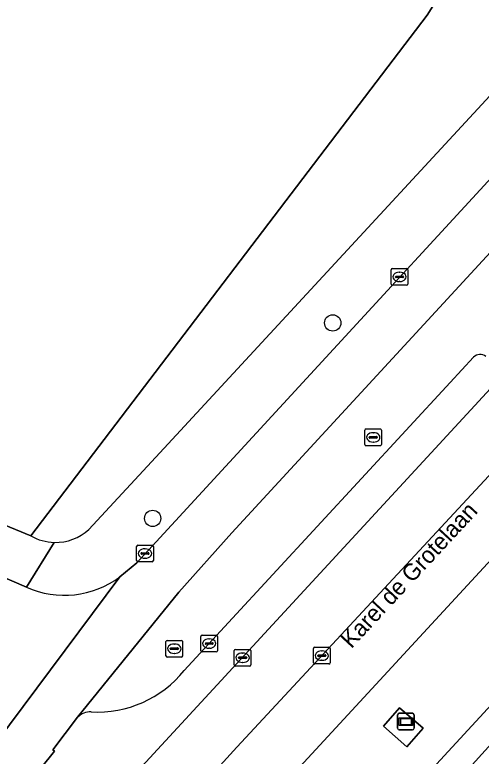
# Model space of a CAD drawing. Extents: x 159039 to 160102, y 381214 to 382524.
# Drawn here: x 159990.82 to 160018.76, y 382075.27 to 382119.65 of the extents above; entities that cross this region are included whole.
import ezdxf

# ---------------------------------------------------------------- set-up
doc = ezdxf.new("R2010")
doc.units = 0
for name, color, linetype in [('IMGEO_Berm_groen', 7, 'Continuous'), ('IMGEO_Boom', 7, 'Continuous'), ('IMGEO_Erf', 7, 'Continuous'), ('IMGEO_Fietspad_gesloten', 7, 'Continuous'), ('IMGEO_Hek', 7, 'Continuous'), ('IMGEO_Kolk', 7, 'Continuous'), ('IMGEO_Openbare_ruimte_label', 7, 'Continuous'), ('IMGEO_Reclamebord', 7, 'Continuous'), ('IMGEO_Rijbaan_lokaal_open', 7, 'Continuous'), ('IMGEO_Rijbaan_regionaal_gesloten', 7, 'Continuous'), ('IMGEO_Rioolput', 7, 'Continuous'), ('IMGEO_Terreindeel_open', 7, 'Continuous'), ('IMGEO_Voetpad_open', 7, 'Continuous')]:
    doc.layers.add(name, color=color, linetype=linetype)

msp = doc.modelspace()

# ---------------------------------------------------------------- linework, layer by layer
at = {"layer": 'IMGEO_Berm_groen'}
for points in [[(160009.528, 382208.775), (160001.858, 382214.342), (160000, 382215.677), (159999.326, 382216.161), (159996.562, 382212.688), (160000, 382209.509), (160011.539, 382198.625), (160016.035, 382191.866), (160018.833, 382185.122), (160020.599, 382175.649), (160022.159, 382159.391), (160023.372, 382146.763), (160023.519, 382142.04), (160023.401, 382139.539), (160021.602, 382131.53), (160019.399, 382125.831), (160015.533, 382119.639), (159991.772, 382088.461)], [(159995.26, 382088.842), (160000, 382093.968), (160027.593, 382123.811)], [(160036.339, 382105.431), (159932.14, 381992.638)], [(159872.226, 381917.285), (159889.261, 381936.647), (159908.644, 381958.347), (159911.309, 381961.236), (160037.041, 382097.494), (160041.888, 382102.515)], [(160018.307, 382099.154), (160016.911, 382097.652), (160000.972, 382080.399)], [(159984.869, 382059.983), (160019.807, 382097.799)], [(159994.585, 382077.598), (159993.102, 382075.647), (159993.205, 382075.579), (159985.888, 382066.503)]]:
    msp.add_lwpolyline(points, dxfattribs=at)
msp.add_lwpolyline([(160015.285, 382076.944), (160014.314, 382075.828), (160012.902, 382077.058), (160013.873, 382078.174)], close=True, dxfattribs=at)
for centre, radius, start, end in [((160018.702, 382098.771), 0.551, 51.7518, 135.866), ((159993.252, 382091.064), 2.995, 268.6801, 312.0991), ((159993.253, 382091.064), 2.995, 240.361, 268.662), ((159995.74, 382084.655), 6.745, 267.071, 320.8768), ((159995.331, 382076.898), 1.023, 86.4134, 136.8231)]:
    msp.add_arc(centre, radius, start, end, dxfattribs=at)
at = {"layer": 'IMGEO_Boom'}
for centre in [(160009.866, 382101.211), (159999.079, 382089.507)]:
    msp.add_circle(centre, 0.489, dxfattribs=at)
at = {"layer": 'IMGEO_Erf'}
msp.add_lwpolyline([(159891.423, 382130.043), (159892.469, 382129.608), (159892.657, 382129.53), (159897.544, 382127.5), (159902.731, 382125.343), (159921.431, 382117.596), (159925.678, 382115.807), (159926.163, 382115.603), (159946.508, 382107.036), (159950.25, 382105.589), (159991.772, 382088.461), (160015.533, 382119.639), (160019.399, 382125.831), (160021.602, 382131.53), (160023.401, 382139.539), (160023.519, 382142.04), (160023.372, 382146.763), (160022.159, 382159.391), (160020.599, 382175.649)], dxfattribs=at)
at = {"layer": 'IMGEO_Fietspad_gesloten'}
for points in [[(160031.184, 382122.755), (159998.124, 382086.853), (159997.111, 382086.011), (159989.668, 382076.046), (159983.09, 382067.55), (159979.985, 382063.825), (159976.515, 382059.946), (159953.368, 382034.515), (159918.003, 381996.384), (159907.093, 381985.094), (159902.578, 381980.245), (159898.248, 381975.594), (159887.593, 381964.744), (159883.554, 381960.705), (159881.67, 381958.927), (159861.368, 381938.178), (159856.477, 381933.228)], [(159985.888, 382066.503), (159993.205, 382075.579), (159993.102, 382075.647), (159994.585, 382077.598), (160000.656, 382085.087), (160003.828, 382088.648), (160019.079, 382105.186), (160033.184, 382120.503)]]:
    msp.add_lwpolyline(points, dxfattribs=at)
at = {"layer": 'IMGEO_Hek'}
for points in [[(160022.159, 382159.391), (160023.372, 382146.763), (160023.519, 382142.04), (160023.401, 382139.539), (160021.602, 382131.53), (160019.399, 382125.831), (160015.533, 382119.639), (159991.772, 382088.461)], [(159991.772, 382088.461), (159950.25, 382105.589)]]:
    msp.add_lwpolyline(points, dxfattribs=at)
at = {"layer": 'IMGEO_Kolk'}
for p, q in [((160013.368, 382103.537), (160013.368, 382104.389)), ((160013.443, 382104.463), (160014.295, 382104.463)), ((160014.369, 382104.389), (160014.369, 382103.537)), ((160013.627, 382103.957), (160013.627, 382103.969)), ((160014.065, 382103.92), (160013.667, 382103.92)), ((160013.67, 382104.006), (160014.068, 382104.006)), ((160013.856, 382104.243), (160013.881, 382104.243)), ((160014.111, 382103.969), (160014.111, 382103.957)), ((160014.295, 382103.463), (160013.443, 382103.463)), ((160013.879, 382103.683), (160013.854, 382103.683)), ((159998.194, 382087.905), (159999.046, 382087.905)), ((159998.119, 382086.979), (159998.119, 382087.831)), ((159998.421, 382087.448), (159998.819, 382087.448)), ((159998.607, 382087.685), (159998.632, 382087.685)), ((159999.12, 382087.831), (159999.12, 382086.979)), ((159998.378, 382087.399), (159998.378, 382087.411)), ((159998.816, 382087.362), (159998.418, 382087.362)), ((159998.63, 382087.125), (159998.605, 382087.125)), ((159998.862, 382087.411), (159998.862, 382087.399)), ((159999.046, 382086.905), (159998.194, 382086.905)), ((160001.964, 382081.587), (160001.964, 382082.439)), ((160002.039, 382082.513), (160002.891, 382082.513)), ((160002.452, 382082.293), (160002.477, 382082.293)), ((160002.965, 382082.439), (160002.965, 382081.587)), ((160002.223, 382082.007), (160002.223, 382082.019)), ((160002.661, 382081.97), (160002.263, 382081.97)), ((160002.266, 382082.056), (160002.664, 382082.056)), ((160002.475, 382081.733), (160002.45, 382081.733)), ((160002.707, 382082.019), (160002.707, 382082.007)), ((160004.044, 382081.667), (160004.896, 382081.667)), ((160002.891, 382081.513), (160002.039, 382081.513)), ((160003.969, 382080.741), (160003.969, 382081.593)), ((160004.457, 382081.447), (160004.482, 382081.447)), ((160004.97, 382081.593), (160004.97, 382080.741)), ((160004.228, 382081.161), (160004.228, 382081.173)), ((160004.666, 382081.124), (160004.268, 382081.124)), ((160004.271, 382081.21), (160004.669, 382081.21)), ((160004.48, 382080.887), (160004.455, 382080.887)), ((160004.712, 382081.173), (160004.712, 382081.161)), ((160004.896, 382080.667), (160004.044, 382080.667))]:
    msp.add_line(p, q, dxfattribs=at)
for points in [[(160013.368, 382103.537), (160013.368, 382104.389)], [(160013.443, 382104.463), (160014.295, 382104.463)], [(160014.369, 382104.389), (160014.369, 382103.537)], [(160014.295, 382103.463), (160013.443, 382103.463)], [(159998.194, 382087.905), (159999.046, 382087.905)], [(159998.119, 382086.979), (159998.119, 382087.831)], [(159999.12, 382087.831), (159999.12, 382086.979)], [(159999.046, 382086.905), (159998.194, 382086.905)], [(160001.964, 382081.587), (160001.964, 382082.439)], [(160002.039, 382082.513), (160002.891, 382082.513)], [(160002.965, 382082.439), (160002.965, 382081.587)], [(160004.044, 382081.667), (160004.896, 382081.667)], [(160002.891, 382081.513), (160002.039, 382081.513)], [(160003.969, 382080.741), (160003.969, 382081.593)], [(160004.97, 382081.593), (160004.97, 382080.741)], [(160004.896, 382080.667), (160004.044, 382080.667)]]:
    msp.add_lwpolyline(points, dxfattribs=at)
for centre, radius, start, end in [((160013.445, 382104.387), 0.0765, 91.552, 178.448), ((160013.445, 382104.387), 0.0765, 91.552, 178.448), ((160014.293, 382104.387), 0.0765, 1.552, 88.448), ((160014.293, 382104.387), 0.0765, 1.552, 88.448), ((160013.667, 382103.966), 0.0403, 85.8775, 175.7526), ((160013.664, 382103.956), 0.0366, 178.938, 274.7102), ((160014.068, 382103.963), 0.043, 264.8664, 352.4533), ((160014.072, 382103.968), 0.0386, 1.7309, 96.639), ((160013.445, 382103.539), 0.0765, 181.552, 268.448), ((160013.445, 382103.539), 0.0765, 181.552, 268.448), ((160014.293, 382103.539), 0.0765, 271.552, 358.448), ((160014.293, 382103.539), 0.0765, 271.552, 358.448), ((159998.196, 382087.829), 0.0765, 91.552, 178.448), ((159998.196, 382087.829), 0.0765, 91.552, 178.448), ((159999.044, 382087.829), 0.0765, 1.552, 88.448), ((159999.044, 382087.829), 0.0765, 1.552, 88.448), ((159998.418, 382087.408), 0.0403, 85.8775, 175.7526), ((159998.823, 382087.41), 0.0386, 1.7309, 96.639), ((159998.415, 382087.398), 0.0366, 178.938, 274.7102), ((159998.819, 382087.405), 0.043, 264.8664, 352.4533), ((159998.196, 382086.981), 0.0765, 181.552, 268.448), ((159998.196, 382086.981), 0.0765, 181.552, 268.448), ((159999.044, 382086.981), 0.0765, 271.552, 358.448), ((159999.044, 382086.981), 0.0765, 271.552, 358.448), ((160002.041, 382082.437), 0.0765, 91.552, 178.448), ((160002.041, 382082.437), 0.0765, 91.552, 178.448), ((160002.889, 382082.437), 0.0765, 1.552, 88.448), ((160002.889, 382082.437), 0.0765, 1.552, 88.448), ((160002.263, 382082.016), 0.0403, 85.8775, 175.7526), ((160002.26, 382082.006), 0.0366, 178.938, 274.7102), ((160002.664, 382082.013), 0.043, 264.8664, 352.4533), ((160002.668, 382082.018), 0.0386, 1.7309, 96.639), ((160004.046, 382081.591), 0.0765, 91.552, 178.448), ((160004.046, 382081.591), 0.0765, 91.552, 178.448), ((160004.894, 382081.591), 0.0765, 1.552, 88.448), ((160004.894, 382081.591), 0.0765, 1.552, 88.448), ((160002.041, 382081.589), 0.0765, 181.552, 268.448), ((160002.041, 382081.589), 0.0765, 181.552, 268.448), ((160002.889, 382081.589), 0.0765, 271.552, 358.448), ((160002.889, 382081.589), 0.0765, 271.552, 358.448), ((160004.268, 382081.17), 0.0403, 85.8775, 175.7526), ((160004.265, 382081.16), 0.0366, 178.938, 274.7102), ((160004.669, 382081.167), 0.043, 264.8664, 352.4533), ((160004.673, 382081.172), 0.0386, 1.7309, 96.639), ((160004.046, 382080.743), 0.0765, 181.552, 268.448), ((160004.046, 382080.743), 0.0765, 181.552, 268.448), ((160004.894, 382080.743), 0.0765, 271.552, 358.448), ((160004.894, 382080.743), 0.0765, 271.552, 358.448)]:
    msp.add_arc(centre, radius, start, end, dxfattribs=at)
for centre, major_axis, ratio, start_param, end_param in [((160013.855, 382103.963), (-0.387, 0.002), 0.722429, 4.712389, 7.853982), ((160013.88, 382103.963), (-0.39, 0.002), 0.717154, 1.570796, 4.712389), ((159998.606, 382087.405), (-0.387, 0.002), 0.722429, 4.712389, 7.853982), ((159998.631, 382087.405), (-0.39, 0.002), 0.717154, 1.570796, 4.712389), ((160002.451, 382082.013), (-0.387, 0.002), 0.722429, 4.712389, 7.853982), ((160002.476, 382082.013), (-0.39, 0.002), 0.717154, 1.570796, 4.712389), ((160004.456, 382081.167), (-0.387, 0.002), 0.722429, 4.712389, 7.853982), ((160004.481, 382081.167), (-0.39, 0.002), 0.717154, 1.570796, 4.712389)]:
    msp.add_ellipse(centre, major_axis=major_axis, ratio=ratio, start_param=start_param, end_param=end_param, dxfattribs=at)
at = {"layer": 'IMGEO_Reclamebord'}
for p, q in [((160013.755, 382076.939), (160013.755, 382077.739)), ((160013.755, 382077.739), (160013.755, 382076.939)), ((160013.855, 382077.839), (160014.645, 382077.839)), ((160014.645, 382077.839), (160013.855, 382077.839)), ((160014.745, 382077.739), (160014.745, 382076.939)), ((160014.745, 382076.939), (160014.745, 382077.739)), ((160014.645, 382076.839), (160013.855, 382076.839)), ((160013.855, 382076.839), (160014.645, 382076.839))]:
    msp.add_line(p, q, dxfattribs=at)
for points in [[(160013.856, 382077.571), (160014.644, 382077.571), (160014.644, 382077.107), (160013.856, 382077.107), (160013.856, 382077.571)], [(160013.921, 382077.506), (160013.921, 382077.172), (160014.579, 382077.172), (160014.579, 382077.506), (160013.921, 382077.506)]]:
    msp.add_lwpolyline(points, dxfattribs=at)
for centre, start, end in [((160013.855, 382077.739), 90, 180), ((160013.855, 382077.739), 90, 180), ((160014.645, 382077.739), 0, 90), ((160014.645, 382077.739), 360, 90), ((160013.855, 382076.939), 180, 270), ((160013.855, 382076.939), 180, 270), ((160014.645, 382076.939), 270, 0), ((160014.645, 382076.939), 270, 0)]:
    msp.add_arc(centre, 0.1, start, end, dxfattribs=at)
at = {"layer": 'IMGEO_Rijbaan_lokaal_open'}
for points in [[(159991.518, 382085.399), (159989.001, 382086.464), (159950.465, 382102.162), (159945.532, 382104.206), (159936.507, 382107.947)], [(160019.079, 382105.186), (160003.828, 382088.648), (160000.656, 382085.087), (159994.585, 382077.598)], [(160000.972, 382080.399), (160016.911, 382097.652), (160018.307, 382099.154)], [(159989.668, 382076.046), (159997.111, 382086.011)]]:
    msp.add_lwpolyline(points, dxfattribs=at)
for centre, radius, start, end in [((160018.702, 382098.771), 0.551, 51.7518, 135.866), ((159993.802, 382090.391), 5.49, 245.4168, 307.0724), ((159995.74, 382084.655), 6.745, 267.071, 320.8768), ((159995.331, 382076.898), 1.023, 86.4134, 136.8231)]:
    msp.add_arc(centre, radius, start, end, dxfattribs=at)
at = {"layer": 'IMGEO_Rijbaan_regionaal_gesloten'}
for points in [[(159863.621, 381925.29), (159892.348, 381955.101), (159902.631, 381965.986), (159916.205, 381980.354), (159948.066, 382014.844), (159980.312, 382049.642), (160004.13, 382075.818), (160023.37, 382096.527), (160030.835, 382104.457), (160035.49, 382109.654), (160040.107, 382115.62), (160043.032, 382120.201), (160047.957, 382130.21), (160049.7, 382134.405), (160051.027, 382138.476)], [(160054.181, 382135.339), (160051.027, 382138.476), (160049.7, 382134.405), (160047.957, 382130.21), (160043.032, 382120.201), (160040.107, 382115.62), (160035.49, 382109.654), (160030.835, 382104.457), (160023.37, 382096.527), (160004.13, 382075.818), (159980.312, 382049.642), (159948.066, 382014.844), (159916.205, 381980.354), (159902.631, 381965.986), (159892.348, 381955.101), (159863.621, 381925.29), (159866.19, 381922.846), (159876.751, 381933.709), (159905.338, 381963.421), (159908.385, 381966.588), (159925.477, 381984.721), (159925.653, 381984.949)], [(160039.003, 382120.416), (160035.849, 382115.919), (160030.07, 382108.913), (160019.881, 382097.88), (160019.807, 382097.799), (159984.869, 382059.983), (159978.731, 382053.321), (159927.258, 381997.699)], [(159873.9, 381915.731), (160018.218, 382074.759), (160045.107, 382104.389), (160048.445, 382108.34)], [(159932.14, 381992.638), (160036.339, 382105.431)], [(160041.888, 382102.515), (160037.041, 382097.494), (159911.309, 381961.236), (159908.644, 381958.347), (159889.261, 381936.647), (159872.226, 381917.285), (159873.9, 381915.731)]]:
    msp.add_lwpolyline(points, dxfattribs=at)
at = {"layer": 'IMGEO_Rioolput'}
for p, q in [((160011.796, 382093.933), (160011.796, 382094.785)), ((160011.871, 382094.859), (160012.723, 382094.859)), ((160012.284, 382094.639), (160012.309, 382094.639)), ((160012.797, 382094.785), (160012.797, 382093.933)), ((160012.055, 382094.353), (160012.055, 382094.365)), ((160012.493, 382094.316), (160012.095, 382094.316)), ((160012.098, 382094.402), (160012.496, 382094.402)), ((160012.539, 382094.365), (160012.539, 382094.353)), ((160012.723, 382093.859), (160011.871, 382093.859)), ((160012.307, 382094.079), (160012.282, 382094.079)), ((159999.875, 382081.28), (159999.875, 382082.132)), ((159999.95, 382082.206), (160000.802, 382082.206)), ((160000.876, 382082.132), (160000.876, 382081.28)), ((160000.134, 382081.7), (160000.134, 382081.712)), ((160000.572, 382081.663), (160000.174, 382081.663)), ((160000.177, 382081.749), (160000.575, 382081.749)), ((160000.363, 382081.986), (160000.388, 382081.986)), ((160000.618, 382081.712), (160000.618, 382081.7)), ((160008.713, 382080.864), (160008.713, 382081.716)), ((160008.788, 382081.79), (160009.64, 382081.79)), ((160009.714, 382081.716), (160009.714, 382080.864)), ((160000.386, 382081.426), (160000.361, 382081.426)), ((160008.972, 382081.284), (160008.972, 382081.296)), ((160009.41, 382081.247), (160009.012, 382081.247)), ((160009.015, 382081.333), (160009.413, 382081.333)), ((160009.201, 382081.57), (160009.226, 382081.57)), ((160009.456, 382081.296), (160009.456, 382081.284)), ((160000.802, 382081.206), (159999.95, 382081.206)), ((160009.64, 382080.79), (160008.788, 382080.79)), ((160009.224, 382081.01), (160009.199, 382081.01))]:
    msp.add_line(p, q, dxfattribs=at)
for points in [[(160011.796, 382093.933), (160011.796, 382094.785)], [(160011.871, 382094.859), (160012.723, 382094.859)], [(160012.797, 382094.785), (160012.797, 382093.933)], [(160012.723, 382093.859), (160011.871, 382093.859)], [(159999.875, 382081.28), (159999.875, 382082.132)], [(159999.95, 382082.206), (160000.802, 382082.206)], [(160000.876, 382082.132), (160000.876, 382081.28)], [(160008.713, 382080.864), (160008.713, 382081.716)], [(160008.788, 382081.79), (160009.64, 382081.79)], [(160009.714, 382081.716), (160009.714, 382080.864)], [(160000.802, 382081.206), (159999.95, 382081.206)], [(160009.64, 382080.79), (160008.788, 382080.79)]]:
    msp.add_lwpolyline(points, dxfattribs=at)
for centre, radius, start, end in [((160011.873, 382094.783), 0.0765, 91.552, 178.448), ((160011.873, 382094.783), 0.0765, 91.552, 178.448), ((160012.721, 382094.783), 0.0765, 1.552, 88.448), ((160012.721, 382094.783), 0.0765, 1.552, 88.448), ((160012.095, 382094.362), 0.0403, 85.8775, 175.7526), ((160012.092, 382094.352), 0.0366, 178.938, 274.7102), ((160012.496, 382094.359), 0.043, 264.8664, 352.4533), ((160012.5, 382094.364), 0.0386, 1.7309, 96.639), ((160011.873, 382093.935), 0.0765, 181.552, 268.448), ((160011.873, 382093.935), 0.0765, 181.552, 268.448), ((160012.721, 382093.935), 0.0765, 271.552, 358.448), ((160012.721, 382093.935), 0.0765, 271.552, 358.448), ((159999.952, 382082.13), 0.0765, 91.552, 178.448), ((159999.952, 382082.13), 0.0765, 91.552, 178.448), ((160000.8, 382082.13), 0.0765, 1.552, 88.448), ((160000.8, 382082.13), 0.0765, 1.552, 88.448), ((160000.174, 382081.709), 0.0403, 85.8775, 175.7526), ((160000.171, 382081.699), 0.0366, 178.938, 274.7102), ((160000.575, 382081.706), 0.043, 264.8664, 352.4533), ((160000.579, 382081.711), 0.0386, 1.7309, 96.639), ((160008.79, 382081.714), 0.0765, 91.552, 178.448), ((160008.79, 382081.714), 0.0765, 91.552, 178.448), ((160009.638, 382081.714), 0.0765, 1.552, 88.448), ((160009.638, 382081.714), 0.0765, 1.552, 88.448), ((159999.952, 382081.282), 0.0765, 181.552, 268.448), ((159999.952, 382081.282), 0.0765, 181.552, 268.448), ((160000.8, 382081.282), 0.0765, 271.552, 358.448), ((160000.8, 382081.282), 0.0765, 271.552, 358.448), ((160009.012, 382081.293), 0.0403, 85.8775, 175.7526), ((160009.009, 382081.283), 0.0366, 178.938, 274.7102), ((160009.413, 382081.29), 0.043, 264.8664, 352.4533), ((160009.417, 382081.295), 0.0386, 1.7309, 96.639), ((160008.79, 382080.866), 0.0765, 181.552, 268.448), ((160008.79, 382080.866), 0.0765, 181.552, 268.448), ((160009.638, 382080.866), 0.0765, 271.552, 358.448), ((160009.638, 382080.866), 0.0765, 271.552, 358.448)]:
    msp.add_arc(centre, radius, start, end, dxfattribs=at)
for centre, major_axis, ratio, start_param, end_param in [((160012.283, 382094.359), (-0.387, 0.002), 0.722429, 4.712389, 7.853982), ((160012.308, 382094.359), (-0.39, 0.002), 0.717154, 1.570796, 4.712389), ((160000.362, 382081.706), (-0.387, 0.002), 0.722429, 4.712389, 7.853982), ((160000.387, 382081.706), (-0.39, 0.002), 0.717154, 1.570796, 4.712389), ((160009.2, 382081.29), (-0.387, 0.002), 0.722429, 4.712389, 7.853982), ((160009.225, 382081.29), (-0.39, 0.002), 0.717154, 1.570796, 4.712389)]:
    msp.add_ellipse(centre, major_axis=major_axis, ratio=ratio, start_param=start_param, end_param=end_param, dxfattribs=at)
at = {"layer": 'IMGEO_Terreindeel_open'}
msp.add_lwpolyline([(160015.285, 382076.944), (160013.873, 382078.174), (160012.902, 382077.058), (160014.314, 382075.828)], close=True, dxfattribs=at)
at = {"layer": 'IMGEO_Voetpad_open'}
for points in [[(160027.593, 382123.811), (160000, 382093.968), (159995.26, 382088.842)], [(159997.111, 382086.011), (159998.124, 382086.853), (160031.184, 382122.755)], [(159950.25, 382105.589), (159949.936, 382104.769), (159951.337, 382104.203), (159950.465, 382102.162), (159989.001, 382086.464), (159991.518, 382085.399), (159993.183, 382088.07)], [(159991.772, 382088.461), (159950.25, 382105.589)], [(159993.183, 382088.07), (159991.518, 382085.399)]]:
    msp.add_lwpolyline(points, dxfattribs=at)
for centre, radius, start, end in [((159993.252, 382091.064), 2.995, 268.6801, 312.0991), ((159993.253, 382091.064), 2.995, 240.361, 268.662), ((159993.802, 382090.391), 5.49, 245.4168, 307.0724)]:
    msp.add_arc(centre, radius, start, end, dxfattribs=at)

# ---------------------------------------------------------------- texts
at = {"layer": 'IMGEO_Openbare_ruimte_label'}
msp.add_text('Karel de Grotelaan', height=1, rotation=47.1481, dxfattribs=at).set_placement((160010.98, 382081.669))

doc.saveas('drawing.dxf')
